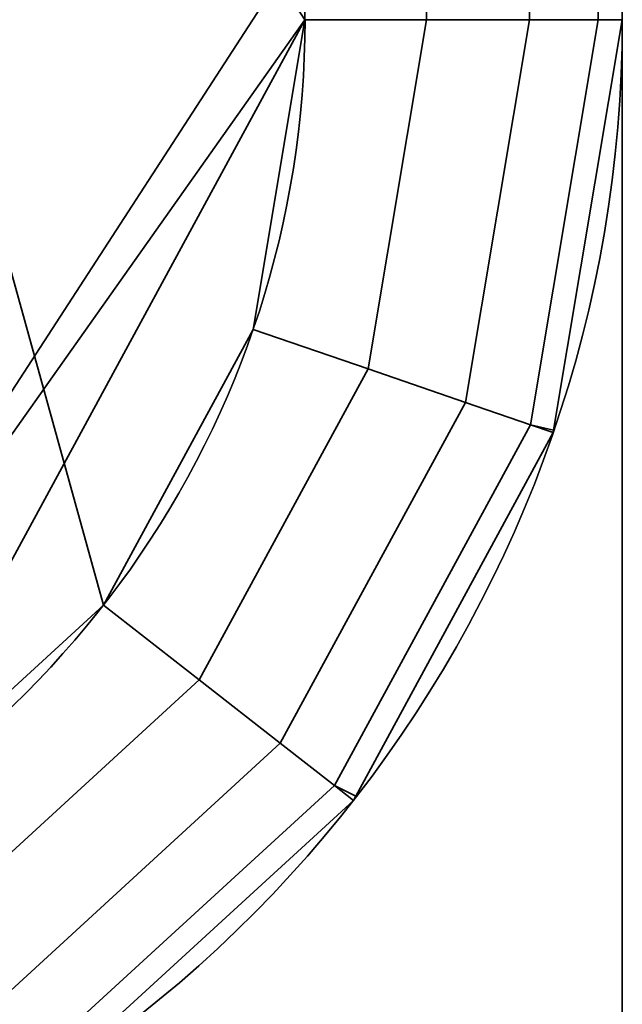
# Model space of a CAD drawing. Header units: millimetres. Extents: x -527 to 5177, y -116 to 161.
# Tile 936 of 1056: x 3447.6 to 3449.5, y -18.73 to -15.63. Entities that reach past the tile are written whole.
import ezdxf

# ---------------------------------------------------------------- set-up
doc = ezdxf.new("R2010")
doc.units = ezdxf.units.MM
doc.layers.add('151', color=7, linetype='Continuous', true_color=0xffffff)

# ---------------------------------------------------------------- blocks, each defined once
blk = doc.blocks.new('UG_SURFACE_214')
at = {"layer": '151', "color": 252, "linetype": 'Continuous', "lineweight": 35}
for points in [[(2520, -9.3, 2075.2499), (2520, -26.22, 2075.2499), (3480, -26.22, 2075.2499), (3480, -9.3, 2075.2499)], [(2521.5001, -9.3, 2073.75), (3478.4999, -9.3, 2073.75), (3478.4999, -26.22, 2073.75), (2521.5001, -26.22, 2073.75)]]:
    blk.add_3dface(points, dxfattribs=at)
blk = doc.blocks.new('UG_SURFACE_217')
at = {"layer": '151', "color": 252, "linetype": 'Continuous', "lineweight": 35}
for points in [[(3447.5, -22, 1766.25), (3449.5001, -22, 1766.25), (3449.5001, -9, 1766.25), (3447.5, -9, 1766.25)], [(3447.5, -9, 1757.25), (3449.5001, -9, 1757.25), (3449.5001, -22, 1757.25), (3447.5, -22, 1757.25)], [(3446.5001, -12.5446, 1748.75), (3448.4999, -15.627, 1748.75), (3448.3366, -16.6034, 1748.75), (3447.8645, -17.4735, 1748.75)], [(3447.8645, -17.4735, 1748.75), (3447.1347, -18.1425, 1748.75), (3446.5001, -12.5446, 1748.75)], [(3448.4999, -15.373, 1748.75), (3448.4999, -15.627, 1748.75), (3446.5001, -12.5446, 1748.75)], [(3447.8645, -13.5265, 1752.75), (3447.1347, -12.8575, 1752.75), (3446.5001, -18.4554, 1752.75)], [(3446.5001, -18.4554, 1770.75), (3447.1347, -12.8575, 1770.75), (3447.8645, -13.5265, 1770.75)], [(3447.8645, -13.5265, 1774.75), (3447.1347, -12.8575, 1774.75), (3446.5001, -18.4554, 1774.75)], [(3446.5001, -18.4554, 1752.75), (3448.4999, -15.373, 1752.75), (3448.3366, -14.3966, 1752.75), (3447.8645, -13.5265, 1752.75)], [(3447.8645, -13.5265, 1770.75), (3448.3366, -14.3966, 1770.75), (3448.4999, -15.373, 1770.75), (3446.5001, -18.4554, 1770.75)], [(3446.5001, -18.4554, 1774.75), (3448.4999, -15.373, 1774.75), (3448.3366, -14.3966, 1774.75), (3447.8645, -13.5265, 1774.75)], [(3448.4999, -15.627, 1752.75), (3448.4999, -15.373, 1752.75), (3446.5001, -18.4554, 1752.75)], [(3446.5001, -18.4554, 1770.75), (3448.4999, -15.373, 1770.75), (3448.4999, -15.627, 1770.75)], [(3448.4999, -15.627, 1774.75), (3448.4999, -15.373, 1774.75), (3446.5001, -18.4554, 1774.75)], [(3448.4999, -15.373, 1774.75), (3448.4999, -15.627, 1774.75), (3448.8826, -15.627, 1774.6739), (3448.8826, -15.373, 1774.6739)], [(3448.4999, -15.627, 1770.75), (3448.4999, -15.373, 1770.75), (3448.8826, -15.373, 1770.8261), (3448.8826, -15.627, 1770.8261)], [(3448.4999, -15.373, 1752.75), (3448.4999, -15.627, 1752.75), (3448.8826, -15.627, 1752.6739), (3448.8826, -15.373, 1752.6739)], [(3448.4999, -15.627, 1748.75), (3448.4999, -15.373, 1748.75), (3448.8826, -15.373, 1748.8261), (3448.8826, -15.627, 1748.8261)], [(3448.8826, -15.373, 1774.6739), (3448.8826, -15.627, 1774.6739), (3449.2071, -15.627, 1774.4571), (3449.2071, -15.373, 1774.4571)], [(3448.8826, -15.627, 1770.8261), (3448.8826, -15.373, 1770.8261), (3449.2071, -15.373, 1771.0429), (3449.2071, -15.627, 1771.0429)], [(3448.8826, -15.373, 1752.6739), (3448.8826, -15.627, 1752.6739), (3449.2071, -15.627, 1752.4571), (3449.2071, -15.373, 1752.4571)], [(3448.8826, -15.627, 1748.8261), (3448.8826, -15.373, 1748.8261), (3449.2071, -15.373, 1749.0429), (3449.2071, -15.627, 1749.0429)], [(3449.2071, -15.373, 1774.4571), (3449.2071, -15.627, 1774.4571), (3449.4238, -15.627, 1774.1327), (3449.4238, -15.373, 1774.1327)], [(3449.2071, -15.627, 1771.0429), (3449.2071, -15.373, 1771.0429), (3449.4238, -15.373, 1771.3673), (3449.4238, -15.627, 1771.3673)], [(3449.2071, -15.373, 1752.4571), (3449.2071, -15.627, 1752.4571), (3449.4238, -15.627, 1752.1327), (3449.4238, -15.373, 1752.1327)], [(3449.2071, -15.627, 1749.0429), (3449.2071, -15.373, 1749.0429), (3449.4238, -15.373, 1749.3674), (3449.4238, -15.627, 1749.3674)], [(3449.4238, -15.373, 1774.1327), (3449.4238, -15.627, 1774.1327), (3449.5001, -15.627, 1773.7499), (3449.5001, -15.373, 1773.7499)], [(3449.4238, -15.627, 1771.3673), (3449.4238, -15.373, 1771.3673), (3449.5001, -15.373, 1771.75), (3449.5001, -15.627, 1771.75)], [(3449.4238, -15.373, 1752.1327), (3449.4238, -15.627, 1752.1327), (3449.5001, -15.627, 1751.75), (3449.5001, -15.373, 1751.75)], [(3449.4238, -15.627, 1749.3674), (3449.4238, -15.373, 1749.3674), (3449.5001, -15.373, 1749.75), (3449.5001, -15.627, 1749.75)], [(3448.4999, -15.627, 1752.75), (3446.5001, -18.4554, 1752.75), (3447.1347, -18.1425, 1752.75)], [(3447.1347, -18.1425, 1770.75), (3446.5001, -18.4554, 1770.75), (3448.4999, -15.627, 1770.75)], [(3448.4999, -15.627, 1774.75), (3446.5001, -18.4554, 1774.75), (3447.1347, -18.1425, 1774.75)], [(3447.1347, -18.1425, 1752.75), (3447.8645, -17.4735, 1752.75), (3448.3366, -16.6034, 1752.75), (3448.4999, -15.627, 1752.75)], [(3448.4999, -15.627, 1770.75), (3448.3366, -16.6034, 1770.75), (3447.8645, -17.4735, 1770.75), (3447.1347, -18.1425, 1770.75)], [(3447.1347, -18.1425, 1774.75), (3447.8645, -17.4735, 1774.75), (3448.3366, -16.6034, 1774.75), (3448.4999, -15.627, 1774.75)], [(3448.6985, -16.728, 1752.6739), (3448.8826, -15.627, 1752.6739), (3448.4999, -15.627, 1752.75), (3448.3366, -16.6034, 1752.75)], [(3448.8826, -15.627, 1748.8261), (3448.6985, -16.728, 1748.8261), (3448.3366, -16.6034, 1748.75), (3448.4999, -15.627, 1748.75)], [(3448.8826, -15.627, 1770.8261), (3448.6985, -16.728, 1770.8261), (3448.3366, -16.6034, 1770.75), (3448.4999, -15.627, 1770.75)], [(3448.6985, -16.728, 1774.6739), (3448.8826, -15.627, 1774.6739), (3448.4999, -15.627, 1774.75), (3448.3366, -16.6034, 1774.75)], [(3449.0054, -16.8336, 1752.4571), (3449.2071, -15.627, 1752.4571), (3448.8826, -15.627, 1752.6739), (3448.6985, -16.728, 1752.6739)], [(3449.2071, -15.627, 1749.0429), (3449.0054, -16.8336, 1749.0429), (3448.6985, -16.728, 1748.8261), (3448.8826, -15.627, 1748.8261)], [(3449.2071, -15.627, 1771.0429), (3449.0054, -16.8336, 1771.0429), (3448.6985, -16.728, 1770.8261), (3448.8826, -15.627, 1770.8261)], [(3449.0054, -16.8336, 1774.4571), (3449.2071, -15.627, 1774.4571), (3448.8826, -15.627, 1774.6739), (3448.6985, -16.728, 1774.6739)], [(3449.2102, -16.9041, 1752.1327), (3449.4238, -15.627, 1752.1327), (3449.2071, -15.627, 1752.4571), (3449.0054, -16.8336, 1752.4571)], [(3449.4238, -15.627, 1749.3674), (3449.2102, -16.9041, 1749.3674), (3449.0054, -16.8336, 1749.0429), (3449.2071, -15.627, 1749.0429)], [(3449.4238, -15.627, 1771.3673), (3449.2102, -16.9041, 1771.3673), (3449.0054, -16.8336, 1771.0429), (3449.2071, -15.627, 1771.0429)], [(3449.2102, -16.9041, 1774.1327), (3449.4238, -15.627, 1774.1327), (3449.2071, -15.627, 1774.4571), (3449.0054, -16.8336, 1774.4571)], [(3449.2836, -16.9212, 1751.75), (3449.5001, -15.627, 1751.75), (3449.4238, -15.627, 1752.1327), (3449.2102, -16.9041, 1752.1327)], [(3449.2102, -16.9041, 1749.3674), (3449.4238, -15.627, 1749.3674), (3449.5001, -15.627, 1749.75), (3449.2836, -16.9212, 1749.75)], [(3449.2102, -16.9041, 1771.3673), (3449.4238, -15.627, 1771.3673), (3449.5001, -15.627, 1771.75), (3449.2836, -16.9212, 1771.75)], [(3449.2836, -16.9212, 1773.7499), (3449.5001, -15.627, 1773.7499), (3449.4238, -15.627, 1774.1327), (3449.2102, -16.9041, 1774.1327)], [(3449.5001, -15.627, 1771.75), (3449.5001, -15.627, 1773.7499), (3449.2836, -16.9212, 1773.7499), (3449.2836, -16.9212, 1771.75)], [(3449.5001, -15.627, 1749.75), (3449.5001, -15.627, 1751.75), (3449.2836, -16.9212, 1751.75), (3449.2836, -16.9212, 1749.75)], [(3448.1661, -17.709, 1752.6739), (3448.6985, -16.728, 1752.6739), (3448.3366, -16.6034, 1752.75), (3447.8645, -17.4735, 1752.75)], [(3448.6985, -16.728, 1748.8261), (3448.1661, -17.709, 1748.8261), (3447.8645, -17.4735, 1748.75), (3448.3366, -16.6034, 1748.75)], [(3448.6985, -16.728, 1770.8261), (3448.1661, -17.709, 1770.8261), (3447.8645, -17.4735, 1770.75), (3448.3366, -16.6034, 1770.75)], [(3448.1661, -17.709, 1774.6739), (3448.6985, -16.728, 1774.6739), (3448.3366, -16.6034, 1774.75), (3447.8645, -17.4735, 1774.75)], [(3448.4217, -17.9087, 1752.4571), (3449.0054, -16.8336, 1752.4571), (3448.6985, -16.728, 1752.6739), (3448.1661, -17.709, 1752.6739)], [(3449.0054, -16.8336, 1749.0429), (3448.4217, -17.9087, 1749.0429), (3448.1661, -17.709, 1748.8261), (3448.6985, -16.728, 1748.8261)], [(3449.0054, -16.8336, 1771.0429), (3448.4217, -17.9087, 1771.0429), (3448.1661, -17.709, 1770.8261), (3448.6985, -16.728, 1770.8261)], [(3448.4217, -17.9087, 1774.4571), (3449.0054, -16.8336, 1774.4571), (3448.6985, -16.728, 1774.6739), (3448.1661, -17.709, 1774.6739)], [(3448.5927, -18.0421, 1752.1327), (3449.2102, -16.9041, 1752.1327), (3449.0054, -16.8336, 1752.4571), (3448.4217, -17.9087, 1752.4571)], [(3449.2102, -16.9041, 1749.3674), (3448.5927, -18.0421, 1749.3674), (3448.4217, -17.9087, 1749.0429), (3449.0054, -16.8336, 1749.0429)], [(3449.2102, -16.9041, 1771.3673), (3448.5927, -18.0421, 1771.3673), (3448.4217, -17.9087, 1771.0429), (3449.0054, -16.8336, 1771.0429)], [(3448.5927, -18.0421, 1774.1327), (3449.2102, -16.9041, 1774.1327), (3449.0054, -16.8336, 1774.4571), (3448.4217, -17.9087, 1774.4571)], [(3448.6599, -18.0753, 1751.75), (3449.2822, -16.9289, 1751.75), (3449.2102, -16.9041, 1752.1327), (3448.5927, -18.0421, 1752.1327)], [(3448.5927, -18.0421, 1749.3674), (3449.2102, -16.9041, 1749.3674), (3449.2822, -16.9289, 1749.75), (3448.6599, -18.0753, 1749.75)], [(3448.5927, -18.0421, 1771.3673), (3449.2102, -16.9041, 1771.3673), (3449.2822, -16.9289, 1771.75), (3448.6599, -18.0753, 1771.75)], [(3448.6599, -18.0753, 1773.7499), (3449.2822, -16.9289, 1773.7499), (3449.2102, -16.9041, 1774.1327), (3448.5927, -18.0421, 1774.1327)], [(3449.2102, -16.9041, 1752.1327), (3449.2822, -16.9289, 1751.75), (3449.2836, -16.9212, 1751.75)], [(3449.2836, -16.9212, 1749.75), (3449.2822, -16.9289, 1749.75), (3449.2102, -16.9041, 1749.3674)], [(3449.2836, -16.9212, 1771.75), (3449.2822, -16.9289, 1771.75), (3449.2102, -16.9041, 1771.3673)], [(3449.2102, -16.9041, 1774.1327), (3449.2822, -16.9289, 1773.7499), (3449.2836, -16.9212, 1773.7499)], [(3449.2822, -16.9289, 1773.7499), (3448.6599, -18.0753, 1773.7499), (3448.6599, -18.0753, 1771.75), (3449.2822, -16.9289, 1771.75)], [(3449.2822, -16.9289, 1751.75), (3448.6599, -18.0753, 1751.75), (3448.6599, -18.0753, 1749.75), (3449.2822, -16.9289, 1749.75)], [(3449.2822, -16.9289, 1771.75), (3449.2836, -16.9212, 1771.75), (3449.2836, -16.9212, 1773.7499), (3449.2822, -16.9289, 1773.7499)], [(3449.2822, -16.9289, 1749.75), (3449.2836, -16.9212, 1749.75), (3449.2836, -16.9212, 1751.75), (3449.2822, -16.9289, 1751.75)], [(3447.3433, -18.4634, 1752.6739), (3448.1661, -17.709, 1752.6739), (3447.8645, -17.4735, 1752.75), (3447.1347, -18.1425, 1752.75)], [(3448.1661, -17.709, 1748.8261), (3447.3433, -18.4634, 1748.8261), (3447.1347, -18.1425, 1748.75), (3447.8645, -17.4735, 1748.75)], [(3448.1661, -17.709, 1770.8261), (3447.3433, -18.4634, 1770.8261), (3447.1347, -18.1425, 1770.75), (3447.8645, -17.4735, 1770.75)], [(3447.3433, -18.4634, 1774.6739), (3448.1661, -17.709, 1774.6739), (3447.8645, -17.4735, 1774.75), (3447.1347, -18.1425, 1774.75)], [(3447.52, -18.7354, 1752.4571), (3448.4217, -17.9087, 1752.4571), (3448.1661, -17.709, 1752.6739), (3447.3433, -18.4634, 1752.6739)], [(3448.4217, -17.9087, 1749.0429), (3447.52, -18.7354, 1749.0429), (3447.3433, -18.4634, 1748.8261), (3448.1661, -17.709, 1748.8261)], [(3448.4217, -17.9087, 1771.0429), (3447.52, -18.7354, 1771.0429), (3447.3433, -18.4634, 1770.8261), (3448.1661, -17.709, 1770.8261)], [(3447.52, -18.7354, 1774.4571), (3448.4217, -17.9087, 1774.4571), (3448.1661, -17.709, 1774.6739), (3447.3433, -18.4634, 1774.6739)], [(3447.638, -18.9172, 1752.1327), (3448.5927, -18.0421, 1752.1327), (3448.4217, -17.9087, 1752.4571), (3447.52, -18.7354, 1752.4571)], [(3448.5927, -18.0421, 1749.3674), (3447.638, -18.9172, 1749.3674), (3447.52, -18.7354, 1749.0429), (3448.4217, -17.9087, 1749.0429)], [(3448.5927, -18.0421, 1771.3673), (3447.638, -18.9172, 1771.3673), (3447.52, -18.7354, 1771.0429), (3448.4217, -17.9087, 1771.0429)], [(3447.638, -18.9172, 1774.1327), (3448.5927, -18.0421, 1774.1327), (3448.4217, -17.9087, 1774.4571), (3447.52, -18.7354, 1774.4571)], [(3447.6969, -18.9652, 1751.75), (3448.6525, -18.089, 1751.75), (3448.5927, -18.0421, 1752.1327), (3447.638, -18.9172, 1752.1327)], [(3447.638, -18.9172, 1749.3674), (3448.5927, -18.0421, 1749.3674), (3448.6525, -18.089, 1749.75), (3447.6969, -18.9652, 1749.75)], [(3447.638, -18.9172, 1771.3673), (3448.5927, -18.0421, 1771.3673), (3448.6525, -18.089, 1771.75), (3447.6969, -18.9652, 1771.75)], [(3447.6969, -18.9652, 1773.7499), (3448.6525, -18.089, 1773.7499), (3448.5927, -18.0421, 1774.1327), (3447.638, -18.9172, 1774.1327)], [(3448.5927, -18.0421, 1752.1327), (3448.6525, -18.089, 1751.75), (3448.6599, -18.0753, 1751.75)], [(3448.6599, -18.0753, 1749.75), (3448.6525, -18.089, 1749.75), (3448.5927, -18.0421, 1749.3674)], [(3448.6599, -18.0753, 1771.75), (3448.6525, -18.089, 1771.75), (3448.5927, -18.0421, 1771.3673)], [(3448.5927, -18.0421, 1774.1327), (3448.6525, -18.089, 1773.7499), (3448.6599, -18.0753, 1773.7499)], [(3448.6525, -18.089, 1773.7499), (3447.6969, -18.9652, 1773.7499), (3447.6969, -18.9652, 1771.75), (3448.6525, -18.089, 1771.75)], [(3448.6525, -18.089, 1751.75), (3447.6969, -18.9652, 1751.75), (3447.6969, -18.9652, 1749.75), (3448.6525, -18.089, 1749.75)], [(3448.6525, -18.089, 1771.75), (3448.6599, -18.0753, 1771.75), (3448.6599, -18.0753, 1773.7499), (3448.6525, -18.089, 1773.7499)], [(3448.6525, -18.089, 1749.75), (3448.6599, -18.0753, 1749.75), (3448.6599, -18.0753, 1751.75), (3448.6525, -18.089, 1751.75)]]:
    blk.add_3dface(points, dxfattribs=at)
blk = doc.blocks.new('UG_SURFACE_242')
at = {"layer": '151', "color": 252, "linetype": 'Continuous', "lineweight": 35}
for points in [[(3447.5, -22, 331.25), (3449.5001, -22, 331.25), (3449.5001, -9, 331.25), (3447.5, -9, 331.25)], [(3447.5, -9, 322.25), (3449.5001, -9, 322.25), (3449.5001, -22, 322.25), (3447.5, -22, 322.25)], [(3446.5001, -12.5446, 313.75), (3448.4999, -15.627, 313.75), (3448.3366, -16.6034, 313.75), (3447.8645, -17.4735, 313.75)], [(3447.8645, -17.4735, 313.75), (3447.1347, -18.1425, 313.75), (3446.5001, -12.5446, 313.75)], [(3448.4999, -15.373, 313.75), (3448.4999, -15.627, 313.75), (3446.5001, -12.5446, 313.75)], [(3447.8645, -13.5265, 317.75), (3447.1347, -12.8575, 317.75), (3446.5001, -18.4554, 317.75)], [(3446.5001, -18.4554, 335.75), (3447.1347, -12.8575, 335.75), (3447.8645, -13.5265, 335.75)], [(3447.8645, -13.5265, 339.75), (3447.1347, -12.8575, 339.75), (3446.5001, -18.4554, 339.75)], [(3446.5001, -18.4554, 317.75), (3448.4999, -15.373, 317.75), (3448.3366, -14.3966, 317.75), (3447.8645, -13.5265, 317.75)], [(3447.8645, -13.5265, 335.75), (3448.3366, -14.3966, 335.75), (3448.4999, -15.373, 335.75), (3446.5001, -18.4554, 335.75)], [(3446.5001, -18.4554, 339.75), (3448.4999, -15.373, 339.75), (3448.3366, -14.3966, 339.75), (3447.8645, -13.5265, 339.75)], [(3448.4999, -15.627, 317.75), (3448.4999, -15.373, 317.75), (3446.5001, -18.4554, 317.75)], [(3446.5001, -18.4554, 335.75), (3448.4999, -15.373, 335.75), (3448.4999, -15.627, 335.75)], [(3448.4999, -15.627, 339.75), (3448.4999, -15.373, 339.75), (3446.5001, -18.4554, 339.75)], [(3448.4999, -15.373, 339.75), (3448.4999, -15.627, 339.75), (3448.8826, -15.627, 339.6739), (3448.8826, -15.373, 339.6739)], [(3448.4999, -15.627, 335.75), (3448.4999, -15.373, 335.75), (3448.8826, -15.373, 335.8261), (3448.8826, -15.627, 335.8261)], [(3448.4999, -15.373, 317.75), (3448.4999, -15.627, 317.75), (3448.8826, -15.627, 317.6739), (3448.8826, -15.373, 317.6739)], [(3448.4999, -15.627, 313.75), (3448.4999, -15.373, 313.75), (3448.8826, -15.373, 313.8261), (3448.8826, -15.627, 313.8261)], [(3448.8826, -15.373, 339.6739), (3448.8826, -15.627, 339.6739), (3449.2071, -15.627, 339.4571), (3449.2071, -15.373, 339.4571)], [(3448.8826, -15.627, 335.8261), (3448.8826, -15.373, 335.8261), (3449.2071, -15.373, 336.0429), (3449.2071, -15.627, 336.0429)], [(3448.8826, -15.373, 317.6739), (3448.8826, -15.627, 317.6739), (3449.2071, -15.627, 317.4571), (3449.2071, -15.373, 317.4571)], [(3448.8826, -15.627, 313.8261), (3448.8826, -15.373, 313.8261), (3449.2071, -15.373, 314.0429), (3449.2071, -15.627, 314.0429)], [(3449.2071, -15.373, 339.4571), (3449.2071, -15.627, 339.4571), (3449.4238, -15.627, 339.1327), (3449.4238, -15.373, 339.1327)], [(3449.2071, -15.627, 336.0429), (3449.2071, -15.373, 336.0429), (3449.4238, -15.373, 336.3673), (3449.4238, -15.627, 336.3673)], [(3449.2071, -15.373, 317.4571), (3449.2071, -15.627, 317.4571), (3449.4238, -15.627, 317.1327), (3449.4238, -15.373, 317.1327)], [(3449.2071, -15.627, 314.0429), (3449.2071, -15.373, 314.0429), (3449.4238, -15.373, 314.3673), (3449.4238, -15.627, 314.3673)], [(3449.4238, -15.373, 339.1327), (3449.4238, -15.627, 339.1327), (3449.5001, -15.627, 338.75), (3449.5001, -15.373, 338.75)], [(3449.4238, -15.627, 336.3673), (3449.4238, -15.373, 336.3673), (3449.5001, -15.373, 336.75), (3449.5001, -15.627, 336.75)], [(3449.4238, -15.373, 317.1327), (3449.4238, -15.627, 317.1327), (3449.5001, -15.627, 316.75), (3449.5001, -15.373, 316.75)], [(3449.4238, -15.627, 314.3673), (3449.4238, -15.373, 314.3673), (3449.5001, -15.373, 314.75), (3449.5001, -15.627, 314.75)], [(3448.4999, -15.627, 317.75), (3446.5001, -18.4554, 317.75), (3447.1347, -18.1425, 317.75)], [(3447.1347, -18.1425, 335.75), (3446.5001, -18.4554, 335.75), (3448.4999, -15.627, 335.75)], [(3448.4999, -15.627, 339.75), (3446.5001, -18.4554, 339.75), (3447.1347, -18.1425, 339.75)], [(3447.1347, -18.1425, 317.75), (3447.8645, -17.4735, 317.75), (3448.3366, -16.6034, 317.75), (3448.4999, -15.627, 317.75)], [(3448.4999, -15.627, 335.75), (3448.3366, -16.6034, 335.75), (3447.8645, -17.4735, 335.75), (3447.1347, -18.1425, 335.75)], [(3447.1347, -18.1425, 339.75), (3447.8645, -17.4735, 339.75), (3448.3366, -16.6034, 339.75), (3448.4999, -15.627, 339.75)], [(3448.6985, -16.728, 317.6739), (3448.8826, -15.627, 317.6739), (3448.4999, -15.627, 317.75), (3448.3366, -16.6034, 317.75)], [(3448.8826, -15.627, 313.8261), (3448.6985, -16.728, 313.8261), (3448.3366, -16.6034, 313.75), (3448.4999, -15.627, 313.75)], [(3448.8826, -15.627, 335.8261), (3448.6985, -16.728, 335.8261), (3448.3366, -16.6034, 335.75), (3448.4999, -15.627, 335.75)], [(3448.6985, -16.728, 339.6739), (3448.8826, -15.627, 339.6739), (3448.4999, -15.627, 339.75), (3448.3366, -16.6034, 339.75)], [(3449.0054, -16.8336, 317.4571), (3449.2071, -15.627, 317.4571), (3448.8826, -15.627, 317.6739), (3448.6985, -16.728, 317.6739)], [(3449.2071, -15.627, 314.0429), (3449.0054, -16.8336, 314.0429), (3448.6985, -16.728, 313.8261), (3448.8826, -15.627, 313.8261)], [(3449.2071, -15.627, 336.0429), (3449.0054, -16.8336, 336.0429), (3448.6985, -16.728, 335.8261), (3448.8826, -15.627, 335.8261)], [(3449.0054, -16.8336, 339.4571), (3449.2071, -15.627, 339.4571), (3448.8826, -15.627, 339.6739), (3448.6985, -16.728, 339.6739)], [(3449.2102, -16.9041, 317.1327), (3449.4238, -15.627, 317.1327), (3449.2071, -15.627, 317.4571), (3449.0054, -16.8336, 317.4571)], [(3449.4238, -15.627, 314.3673), (3449.2102, -16.9041, 314.3673), (3449.0054, -16.8336, 314.0429), (3449.2071, -15.627, 314.0429)], [(3449.4238, -15.627, 336.3673), (3449.2102, -16.9041, 336.3673), (3449.0054, -16.8336, 336.0429), (3449.2071, -15.627, 336.0429)], [(3449.2102, -16.9041, 339.1327), (3449.4238, -15.627, 339.1327), (3449.2071, -15.627, 339.4571), (3449.0054, -16.8336, 339.4571)], [(3449.2836, -16.9212, 316.75), (3449.5001, -15.627, 316.75), (3449.4238, -15.627, 317.1327), (3449.2102, -16.9041, 317.1327)], [(3449.2102, -16.9041, 314.3673), (3449.4238, -15.627, 314.3673), (3449.5001, -15.627, 314.75), (3449.2836, -16.9212, 314.75)], [(3449.2102, -16.9041, 336.3673), (3449.4238, -15.627, 336.3673), (3449.5001, -15.627, 336.75), (3449.2836, -16.9212, 336.75)], [(3449.2836, -16.9212, 338.75), (3449.5001, -15.627, 338.75), (3449.4238, -15.627, 339.1327), (3449.2102, -16.9041, 339.1327)], [(3449.5001, -15.627, 336.75), (3449.5001, -15.627, 338.75), (3449.2836, -16.9212, 338.75), (3449.2836, -16.9212, 336.75)], [(3449.5001, -15.627, 314.75), (3449.5001, -15.627, 316.75), (3449.2836, -16.9212, 316.75), (3449.2836, -16.9212, 314.75)], [(3448.1661, -17.709, 317.6739), (3448.6985, -16.728, 317.6739), (3448.3366, -16.6034, 317.75), (3447.8645, -17.4735, 317.75)], [(3448.6985, -16.728, 313.8261), (3448.1661, -17.709, 313.8261), (3447.8645, -17.4735, 313.75), (3448.3366, -16.6034, 313.75)], [(3448.6985, -16.728, 335.8261), (3448.1661, -17.709, 335.8261), (3447.8645, -17.4735, 335.75), (3448.3366, -16.6034, 335.75)], [(3448.1661, -17.709, 339.6739), (3448.6985, -16.728, 339.6739), (3448.3366, -16.6034, 339.75), (3447.8645, -17.4735, 339.75)], [(3448.4217, -17.9087, 317.4571), (3449.0054, -16.8336, 317.4571), (3448.6985, -16.728, 317.6739), (3448.1661, -17.709, 317.6739)], [(3449.0054, -16.8336, 314.0429), (3448.4217, -17.9087, 314.0429), (3448.1661, -17.709, 313.8261), (3448.6985, -16.728, 313.8261)], [(3449.0054, -16.8336, 336.0429), (3448.4217, -17.9087, 336.0429), (3448.1661, -17.709, 335.8261), (3448.6985, -16.728, 335.8261)], [(3448.4217, -17.9087, 339.4571), (3449.0054, -16.8336, 339.4571), (3448.6985, -16.728, 339.6739), (3448.1661, -17.709, 339.6739)], [(3448.5927, -18.0421, 317.1327), (3449.2102, -16.9041, 317.1327), (3449.0054, -16.8336, 317.4571), (3448.4217, -17.9087, 317.4571)], [(3449.2102, -16.9041, 314.3673), (3448.5927, -18.0421, 314.3673), (3448.4217, -17.9087, 314.0429), (3449.0054, -16.8336, 314.0429)], [(3449.2102, -16.9041, 336.3673), (3448.5927, -18.0421, 336.3673), (3448.4217, -17.9087, 336.0429), (3449.0054, -16.8336, 336.0429)], [(3448.5927, -18.0421, 339.1327), (3449.2102, -16.9041, 339.1327), (3449.0054, -16.8336, 339.4571), (3448.4217, -17.9087, 339.4571)], [(3448.6599, -18.0753, 316.75), (3449.2822, -16.9289, 316.75), (3449.2102, -16.9041, 317.1327), (3448.5927, -18.0421, 317.1327)], [(3448.5927, -18.0421, 314.3673), (3449.2102, -16.9041, 314.3673), (3449.2822, -16.9289, 314.75), (3448.6599, -18.0753, 314.75)], [(3448.5927, -18.0421, 336.3673), (3449.2102, -16.9041, 336.3673), (3449.2822, -16.9289, 336.75), (3448.6599, -18.0753, 336.75)], [(3448.6599, -18.0753, 338.75), (3449.2822, -16.9289, 338.75), (3449.2102, -16.9041, 339.1327), (3448.5927, -18.0421, 339.1327)], [(3449.2102, -16.9041, 317.1327), (3449.2822, -16.9289, 316.75), (3449.2836, -16.9212, 316.75)], [(3449.2836, -16.9212, 314.75), (3449.2822, -16.9289, 314.75), (3449.2102, -16.9041, 314.3673)], [(3449.2836, -16.9212, 336.75), (3449.2822, -16.9289, 336.75), (3449.2102, -16.9041, 336.3673)], [(3449.2102, -16.9041, 339.1327), (3449.2822, -16.9289, 338.75), (3449.2836, -16.9212, 338.75)], [(3449.2822, -16.9289, 338.75), (3448.6599, -18.0753, 338.75), (3448.6599, -18.0753, 336.75), (3449.2822, -16.9289, 336.75)], [(3449.2822, -16.9289, 316.75), (3448.6599, -18.0753, 316.75), (3448.6599, -18.0753, 314.75), (3449.2822, -16.9289, 314.75)], [(3449.2822, -16.9289, 336.75), (3449.2836, -16.9212, 336.75), (3449.2836, -16.9212, 338.75), (3449.2822, -16.9289, 338.75)], [(3449.2822, -16.9289, 314.75), (3449.2836, -16.9212, 314.75), (3449.2836, -16.9212, 316.75), (3449.2822, -16.9289, 316.75)], [(3447.3433, -18.4634, 317.6739), (3448.1661, -17.709, 317.6739), (3447.8645, -17.4735, 317.75), (3447.1347, -18.1425, 317.75)], [(3448.1661, -17.709, 313.8261), (3447.3433, -18.4634, 313.8261), (3447.1347, -18.1425, 313.75), (3447.8645, -17.4735, 313.75)], [(3448.1661, -17.709, 335.8261), (3447.3433, -18.4634, 335.8261), (3447.1347, -18.1425, 335.75), (3447.8645, -17.4735, 335.75)], [(3447.3433, -18.4634, 339.6739), (3448.1661, -17.709, 339.6739), (3447.8645, -17.4735, 339.75), (3447.1347, -18.1425, 339.75)], [(3447.52, -18.7354, 317.4571), (3448.4217, -17.9087, 317.4571), (3448.1661, -17.709, 317.6739), (3447.3433, -18.4634, 317.6739)], [(3448.4217, -17.9087, 314.0429), (3447.52, -18.7354, 314.0429), (3447.3433, -18.4634, 313.8261), (3448.1661, -17.709, 313.8261)], [(3448.4217, -17.9087, 336.0429), (3447.52, -18.7354, 336.0429), (3447.3433, -18.4634, 335.8261), (3448.1661, -17.709, 335.8261)], [(3447.52, -18.7354, 339.4571), (3448.4217, -17.9087, 339.4571), (3448.1661, -17.709, 339.6739), (3447.3433, -18.4634, 339.6739)], [(3447.638, -18.9172, 317.1327), (3448.5927, -18.0421, 317.1327), (3448.4217, -17.9087, 317.4571), (3447.52, -18.7354, 317.4571)], [(3448.5927, -18.0421, 314.3673), (3447.638, -18.9172, 314.3673), (3447.52, -18.7354, 314.0429), (3448.4217, -17.9087, 314.0429)], [(3448.5927, -18.0421, 336.3673), (3447.638, -18.9172, 336.3673), (3447.52, -18.7354, 336.0429), (3448.4217, -17.9087, 336.0429)], [(3447.638, -18.9172, 339.1327), (3448.5927, -18.0421, 339.1327), (3448.4217, -17.9087, 339.4571), (3447.52, -18.7354, 339.4571)], [(3447.6969, -18.9652, 316.75), (3448.6525, -18.089, 316.75), (3448.5927, -18.0421, 317.1327), (3447.638, -18.9172, 317.1327)], [(3447.638, -18.9172, 314.3673), (3448.5927, -18.0421, 314.3673), (3448.6525, -18.089, 314.75), (3447.6969, -18.9652, 314.75)], [(3447.638, -18.9172, 336.3673), (3448.5927, -18.0421, 336.3673), (3448.6525, -18.089, 336.75), (3447.6969, -18.9652, 336.75)], [(3447.6969, -18.9652, 338.75), (3448.6525, -18.089, 338.75), (3448.5927, -18.0421, 339.1327), (3447.638, -18.9172, 339.1327)], [(3448.5927, -18.0421, 317.1327), (3448.6525, -18.089, 316.75), (3448.6599, -18.0753, 316.75)], [(3448.6599, -18.0753, 314.75), (3448.6525, -18.089, 314.75), (3448.5927, -18.0421, 314.3673)], [(3448.6599, -18.0753, 336.75), (3448.6525, -18.089, 336.75), (3448.5927, -18.0421, 336.3673)], [(3448.5927, -18.0421, 339.1327), (3448.6525, -18.089, 338.75), (3448.6599, -18.0753, 338.75)], [(3448.6525, -18.089, 338.75), (3447.6969, -18.9652, 338.75), (3447.6969, -18.9652, 336.75), (3448.6525, -18.089, 336.75)], [(3448.6525, -18.089, 316.75), (3447.6969, -18.9652, 316.75), (3447.6969, -18.9652, 314.75), (3448.6525, -18.089, 314.75)], [(3448.6525, -18.089, 336.75), (3448.6599, -18.0753, 336.75), (3448.6599, -18.0753, 338.75), (3448.6525, -18.089, 338.75)], [(3448.6525, -18.089, 314.75), (3448.6599, -18.0753, 314.75), (3448.6599, -18.0753, 316.75), (3448.6525, -18.089, 316.75)]]:
    blk.add_3dface(points, dxfattribs=at)
blk = doc.blocks.new('UG_SURFACE_262')
at = {"layer": '151', "color": 252, "linetype": 'Continuous', "lineweight": 35}
for points in [[(3447.5, -22, 1516.25), (3449.5001, -22, 1516.25), (3449.5001, -9, 1516.25), (3447.5, -9, 1516.25)], [(3447.5, -9, 1507.25), (3449.5001, -9, 1507.25), (3449.5001, -22, 1507.25), (3447.5, -22, 1507.25)], [(3446.5001, -12.5446, 1498.75), (3448.4999, -15.627, 1498.75), (3448.3366, -16.6034, 1498.75), (3447.8645, -17.4735, 1498.75)], [(3447.8645, -17.4735, 1498.75), (3447.1347, -18.1425, 1498.75), (3446.5001, -12.5446, 1498.75)], [(3448.4999, -15.373, 1498.75), (3448.4999, -15.627, 1498.75), (3446.5001, -12.5446, 1498.75)], [(3447.8645, -13.5265, 1502.75), (3447.1347, -12.8575, 1502.75), (3446.5001, -18.4554, 1502.75)], [(3446.5001, -18.4554, 1520.75), (3447.1347, -12.8575, 1520.75), (3447.8645, -13.5265, 1520.75)], [(3447.8645, -13.5265, 1524.75), (3447.1347, -12.8575, 1524.75), (3446.5001, -18.4554, 1524.75)], [(3446.5001, -18.4554, 1502.75), (3448.4999, -15.373, 1502.75), (3448.3366, -14.3966, 1502.75), (3447.8645, -13.5265, 1502.75)], [(3447.8645, -13.5265, 1520.75), (3448.3366, -14.3966, 1520.75), (3448.4999, -15.373, 1520.75), (3446.5001, -18.4554, 1520.75)], [(3446.5001, -18.4554, 1524.75), (3448.4999, -15.373, 1524.75), (3448.3366, -14.3966, 1524.75), (3447.8645, -13.5265, 1524.75)], [(3448.4999, -15.627, 1502.75), (3448.4999, -15.373, 1502.75), (3446.5001, -18.4554, 1502.75)], [(3446.5001, -18.4554, 1520.75), (3448.4999, -15.373, 1520.75), (3448.4999, -15.627, 1520.75)], [(3448.4999, -15.627, 1524.75), (3448.4999, -15.373, 1524.75), (3446.5001, -18.4554, 1524.75)], [(3448.4999, -15.373, 1524.75), (3448.4999, -15.627, 1524.75), (3448.8826, -15.627, 1524.6739), (3448.8826, -15.373, 1524.6739)], [(3448.4999, -15.627, 1520.75), (3448.4999, -15.373, 1520.75), (3448.8826, -15.373, 1520.8261), (3448.8826, -15.627, 1520.8261)], [(3448.4999, -15.373, 1502.75), (3448.4999, -15.627, 1502.75), (3448.8826, -15.627, 1502.6739), (3448.8826, -15.373, 1502.6739)], [(3448.4999, -15.627, 1498.75), (3448.4999, -15.373, 1498.75), (3448.8826, -15.373, 1498.8261), (3448.8826, -15.627, 1498.8261)], [(3448.8826, -15.373, 1524.6739), (3448.8826, -15.627, 1524.6739), (3449.2071, -15.627, 1524.4571), (3449.2071, -15.373, 1524.4571)], [(3448.8826, -15.627, 1520.8261), (3448.8826, -15.373, 1520.8261), (3449.2071, -15.373, 1521.0429), (3449.2071, -15.627, 1521.0429)], [(3448.8826, -15.373, 1502.6739), (3448.8826, -15.627, 1502.6739), (3449.2071, -15.627, 1502.4571), (3449.2071, -15.373, 1502.4571)], [(3448.8826, -15.627, 1498.8261), (3448.8826, -15.373, 1498.8261), (3449.2071, -15.373, 1499.0429), (3449.2071, -15.627, 1499.0429)], [(3449.2071, -15.373, 1524.4571), (3449.2071, -15.627, 1524.4571), (3449.4238, -15.627, 1524.1327), (3449.4238, -15.373, 1524.1327)], [(3449.2071, -15.627, 1521.0429), (3449.2071, -15.373, 1521.0429), (3449.4238, -15.373, 1521.3673), (3449.4238, -15.627, 1521.3673)], [(3449.2071, -15.373, 1502.4571), (3449.2071, -15.627, 1502.4571), (3449.4238, -15.627, 1502.1327), (3449.4238, -15.373, 1502.1327)], [(3449.2071, -15.627, 1499.0429), (3449.2071, -15.373, 1499.0429), (3449.4238, -15.373, 1499.3674), (3449.4238, -15.627, 1499.3674)], [(3449.4238, -15.373, 1524.1327), (3449.4238, -15.627, 1524.1327), (3449.5001, -15.627, 1523.7499), (3449.5001, -15.373, 1523.7499)], [(3449.4238, -15.627, 1521.3673), (3449.4238, -15.373, 1521.3673), (3449.5001, -15.373, 1521.75), (3449.5001, -15.627, 1521.75)], [(3449.4238, -15.373, 1502.1327), (3449.4238, -15.627, 1502.1327), (3449.5001, -15.627, 1501.75), (3449.5001, -15.373, 1501.75)], [(3449.4238, -15.627, 1499.3674), (3449.4238, -15.373, 1499.3674), (3449.5001, -15.373, 1499.75), (3449.5001, -15.627, 1499.75)], [(3448.4999, -15.627, 1502.75), (3446.5001, -18.4554, 1502.75), (3447.1347, -18.1425, 1502.75)], [(3447.1347, -18.1425, 1520.75), (3446.5001, -18.4554, 1520.75), (3448.4999, -15.627, 1520.75)], [(3448.4999, -15.627, 1524.75), (3446.5001, -18.4554, 1524.75), (3447.1347, -18.1425, 1524.75)], [(3447.1347, -18.1425, 1502.75), (3447.8645, -17.4735, 1502.75), (3448.3366, -16.6034, 1502.75), (3448.4999, -15.627, 1502.75)], [(3448.4999, -15.627, 1520.75), (3448.3366, -16.6034, 1520.75), (3447.8645, -17.4735, 1520.75), (3447.1347, -18.1425, 1520.75)], [(3447.1347, -18.1425, 1524.75), (3447.8645, -17.4735, 1524.75), (3448.3366, -16.6034, 1524.75), (3448.4999, -15.627, 1524.75)], [(3448.6985, -16.728, 1502.6739), (3448.8826, -15.627, 1502.6739), (3448.4999, -15.627, 1502.75), (3448.3366, -16.6034, 1502.75)], [(3448.8826, -15.627, 1498.8261), (3448.6985, -16.728, 1498.8261), (3448.3366, -16.6034, 1498.75), (3448.4999, -15.627, 1498.75)], [(3448.8826, -15.627, 1520.8261), (3448.6985, -16.728, 1520.8261), (3448.3366, -16.6034, 1520.75), (3448.4999, -15.627, 1520.75)], [(3448.6985, -16.728, 1524.6739), (3448.8826, -15.627, 1524.6739), (3448.4999, -15.627, 1524.75), (3448.3366, -16.6034, 1524.75)], [(3449.0054, -16.8336, 1502.4571), (3449.2071, -15.627, 1502.4571), (3448.8826, -15.627, 1502.6739), (3448.6985, -16.728, 1502.6739)], [(3449.2071, -15.627, 1499.0429), (3449.0054, -16.8336, 1499.0429), (3448.6985, -16.728, 1498.8261), (3448.8826, -15.627, 1498.8261)], [(3449.2071, -15.627, 1521.0429), (3449.0054, -16.8336, 1521.0429), (3448.6985, -16.728, 1520.8261), (3448.8826, -15.627, 1520.8261)], [(3449.0054, -16.8336, 1524.4571), (3449.2071, -15.627, 1524.4571), (3448.8826, -15.627, 1524.6739), (3448.6985, -16.728, 1524.6739)], [(3449.2102, -16.9041, 1502.1327), (3449.4238, -15.627, 1502.1327), (3449.2071, -15.627, 1502.4571), (3449.0054, -16.8336, 1502.4571)], [(3449.4238, -15.627, 1499.3674), (3449.2102, -16.9041, 1499.3674), (3449.0054, -16.8336, 1499.0429), (3449.2071, -15.627, 1499.0429)], [(3449.4238, -15.627, 1521.3673), (3449.2102, -16.9041, 1521.3673), (3449.0054, -16.8336, 1521.0429), (3449.2071, -15.627, 1521.0429)], [(3449.2102, -16.9041, 1524.1327), (3449.4238, -15.627, 1524.1327), (3449.2071, -15.627, 1524.4571), (3449.0054, -16.8336, 1524.4571)], [(3449.2836, -16.9212, 1501.75), (3449.5001, -15.627, 1501.75), (3449.4238, -15.627, 1502.1327), (3449.2102, -16.9041, 1502.1327)], [(3449.2102, -16.9041, 1499.3674), (3449.4238, -15.627, 1499.3674), (3449.5001, -15.627, 1499.75), (3449.2836, -16.9212, 1499.75)], [(3449.2102, -16.9041, 1521.3673), (3449.4238, -15.627, 1521.3673), (3449.5001, -15.627, 1521.75), (3449.2836, -16.9212, 1521.75)], [(3449.2836, -16.9212, 1523.7499), (3449.5001, -15.627, 1523.7499), (3449.4238, -15.627, 1524.1327), (3449.2102, -16.9041, 1524.1327)], [(3449.5001, -15.627, 1521.75), (3449.5001, -15.627, 1523.7499), (3449.2836, -16.9212, 1523.7499), (3449.2836, -16.9212, 1521.75)], [(3449.5001, -15.627, 1499.75), (3449.5001, -15.627, 1501.75), (3449.2836, -16.9212, 1501.75), (3449.2836, -16.9212, 1499.75)], [(3448.1661, -17.709, 1502.6739), (3448.6985, -16.728, 1502.6739), (3448.3366, -16.6034, 1502.75), (3447.8645, -17.4735, 1502.75)], [(3448.6985, -16.728, 1498.8261), (3448.1661, -17.709, 1498.8261), (3447.8645, -17.4735, 1498.75), (3448.3366, -16.6034, 1498.75)], [(3448.6985, -16.728, 1520.8261), (3448.1661, -17.709, 1520.8261), (3447.8645, -17.4735, 1520.75), (3448.3366, -16.6034, 1520.75)], [(3448.1661, -17.709, 1524.6739), (3448.6985, -16.728, 1524.6739), (3448.3366, -16.6034, 1524.75), (3447.8645, -17.4735, 1524.75)], [(3448.4217, -17.9087, 1502.4571), (3449.0054, -16.8336, 1502.4571), (3448.6985, -16.728, 1502.6739), (3448.1661, -17.709, 1502.6739)], [(3449.0054, -16.8336, 1499.0429), (3448.4217, -17.9087, 1499.0429), (3448.1661, -17.709, 1498.8261), (3448.6985, -16.728, 1498.8261)], [(3449.0054, -16.8336, 1521.0429), (3448.4217, -17.9087, 1521.0429), (3448.1661, -17.709, 1520.8261), (3448.6985, -16.728, 1520.8261)], [(3448.4217, -17.9087, 1524.4571), (3449.0054, -16.8336, 1524.4571), (3448.6985, -16.728, 1524.6739), (3448.1661, -17.709, 1524.6739)], [(3448.5927, -18.0421, 1502.1327), (3449.2102, -16.9041, 1502.1327), (3449.0054, -16.8336, 1502.4571), (3448.4217, -17.9087, 1502.4571)], [(3449.2102, -16.9041, 1499.3674), (3448.5927, -18.0421, 1499.3674), (3448.4217, -17.9087, 1499.0429), (3449.0054, -16.8336, 1499.0429)], [(3449.2102, -16.9041, 1521.3673), (3448.5927, -18.0421, 1521.3673), (3448.4217, -17.9087, 1521.0429), (3449.0054, -16.8336, 1521.0429)], [(3448.5927, -18.0421, 1524.1327), (3449.2102, -16.9041, 1524.1327), (3449.0054, -16.8336, 1524.4571), (3448.4217, -17.9087, 1524.4571)], [(3448.6599, -18.0753, 1501.75), (3449.2822, -16.9289, 1501.75), (3449.2102, -16.9041, 1502.1327), (3448.5927, -18.0421, 1502.1327)], [(3448.5927, -18.0421, 1499.3674), (3449.2102, -16.9041, 1499.3674), (3449.2822, -16.9289, 1499.75), (3448.6599, -18.0753, 1499.75)], [(3448.5927, -18.0421, 1521.3673), (3449.2102, -16.9041, 1521.3673), (3449.2822, -16.9289, 1521.75), (3448.6599, -18.0753, 1521.75)], [(3448.6599, -18.0753, 1523.7499), (3449.2822, -16.9289, 1523.7499), (3449.2102, -16.9041, 1524.1327), (3448.5927, -18.0421, 1524.1327)], [(3449.2102, -16.9041, 1502.1327), (3449.2822, -16.9289, 1501.75), (3449.2836, -16.9212, 1501.75)], [(3449.2836, -16.9212, 1499.75), (3449.2822, -16.9289, 1499.75), (3449.2102, -16.9041, 1499.3674)], [(3449.2836, -16.9212, 1521.75), (3449.2822, -16.9289, 1521.75), (3449.2102, -16.9041, 1521.3673)], [(3449.2102, -16.9041, 1524.1327), (3449.2822, -16.9289, 1523.7499), (3449.2836, -16.9212, 1523.7499)], [(3449.2822, -16.9289, 1523.7499), (3448.6599, -18.0753, 1523.7499), (3448.6599, -18.0753, 1521.75), (3449.2822, -16.9289, 1521.75)], [(3449.2822, -16.9289, 1501.75), (3448.6599, -18.0753, 1501.75), (3448.6599, -18.0753, 1499.75), (3449.2822, -16.9289, 1499.75)], [(3449.2822, -16.9289, 1521.75), (3449.2836, -16.9212, 1521.75), (3449.2836, -16.9212, 1523.7499), (3449.2822, -16.9289, 1523.7499)], [(3449.2822, -16.9289, 1499.75), (3449.2836, -16.9212, 1499.75), (3449.2836, -16.9212, 1501.75), (3449.2822, -16.9289, 1501.75)], [(3447.3433, -18.4634, 1502.6739), (3448.1661, -17.709, 1502.6739), (3447.8645, -17.4735, 1502.75), (3447.1347, -18.1425, 1502.75)], [(3448.1661, -17.709, 1498.8261), (3447.3433, -18.4634, 1498.8261), (3447.1347, -18.1425, 1498.75), (3447.8645, -17.4735, 1498.75)], [(3448.1661, -17.709, 1520.8261), (3447.3433, -18.4634, 1520.8261), (3447.1347, -18.1425, 1520.75), (3447.8645, -17.4735, 1520.75)], [(3447.3433, -18.4634, 1524.6739), (3448.1661, -17.709, 1524.6739), (3447.8645, -17.4735, 1524.75), (3447.1347, -18.1425, 1524.75)], [(3447.52, -18.7354, 1502.4571), (3448.4217, -17.9087, 1502.4571), (3448.1661, -17.709, 1502.6739), (3447.3433, -18.4634, 1502.6739)], [(3448.4217, -17.9087, 1499.0429), (3447.52, -18.7354, 1499.0429), (3447.3433, -18.4634, 1498.8261), (3448.1661, -17.709, 1498.8261)], [(3448.4217, -17.9087, 1521.0429), (3447.52, -18.7354, 1521.0429), (3447.3433, -18.4634, 1520.8261), (3448.1661, -17.709, 1520.8261)], [(3447.52, -18.7354, 1524.4571), (3448.4217, -17.9087, 1524.4571), (3448.1661, -17.709, 1524.6739), (3447.3433, -18.4634, 1524.6739)], [(3447.638, -18.9172, 1502.1327), (3448.5927, -18.0421, 1502.1327), (3448.4217, -17.9087, 1502.4571), (3447.52, -18.7354, 1502.4571)], [(3448.5927, -18.0421, 1499.3674), (3447.638, -18.9172, 1499.3674), (3447.52, -18.7354, 1499.0429), (3448.4217, -17.9087, 1499.0429)], [(3448.5927, -18.0421, 1521.3673), (3447.638, -18.9172, 1521.3673), (3447.52, -18.7354, 1521.0429), (3448.4217, -17.9087, 1521.0429)], [(3447.638, -18.9172, 1524.1327), (3448.5927, -18.0421, 1524.1327), (3448.4217, -17.9087, 1524.4571), (3447.52, -18.7354, 1524.4571)], [(3447.6969, -18.9652, 1501.75), (3448.6525, -18.089, 1501.75), (3448.5927, -18.0421, 1502.1327), (3447.638, -18.9172, 1502.1327)], [(3447.638, -18.9172, 1499.3674), (3448.5927, -18.0421, 1499.3674), (3448.6525, -18.089, 1499.75), (3447.6969, -18.9652, 1499.75)], [(3447.638, -18.9172, 1521.3673), (3448.5927, -18.0421, 1521.3673), (3448.6525, -18.089, 1521.75), (3447.6969, -18.9652, 1521.75)], [(3447.6969, -18.9652, 1523.7499), (3448.6525, -18.089, 1523.7499), (3448.5927, -18.0421, 1524.1327), (3447.638, -18.9172, 1524.1327)], [(3448.5927, -18.0421, 1502.1327), (3448.6525, -18.089, 1501.75), (3448.6599, -18.0753, 1501.75)], [(3448.6599, -18.0753, 1499.75), (3448.6525, -18.089, 1499.75), (3448.5927, -18.0421, 1499.3674)], [(3448.6599, -18.0753, 1521.75), (3448.6525, -18.089, 1521.75), (3448.5927, -18.0421, 1521.3673)], [(3448.5927, -18.0421, 1524.1327), (3448.6525, -18.089, 1523.7499), (3448.6599, -18.0753, 1523.7499)], [(3448.6525, -18.089, 1523.7499), (3447.6969, -18.9652, 1523.7499), (3447.6969, -18.9652, 1521.75), (3448.6525, -18.089, 1521.75)], [(3448.6525, -18.089, 1501.75), (3447.6969, -18.9652, 1501.75), (3447.6969, -18.9652, 1499.75), (3448.6525, -18.089, 1499.75)], [(3448.6525, -18.089, 1521.75), (3448.6599, -18.0753, 1521.75), (3448.6599, -18.0753, 1523.7499), (3448.6525, -18.089, 1523.7499)], [(3448.6525, -18.089, 1499.75), (3448.6599, -18.0753, 1499.75), (3448.6599, -18.0753, 1501.75), (3448.6525, -18.089, 1501.75)]]:
    blk.add_3dface(points, dxfattribs=at)

msp = doc.modelspace()

# ---------------------------------------------------------------- linework, layer by layer
at = {"layer": '151', "color": 251, "linetype": 'Continuous', "lineweight": -3, "true_color": 0x636466}
for p, q in [((3449.5, -22, 1757.25), (3449.5, -9, 1757.25)), ((3449.5, -9, 1766.25), (3449.5, -22, 1766.25)), ((3449.5, -22, 322.25), (3449.5, -9, 322.25)), ((3449.5, -9, 331.25), (3449.5, -22, 331.25)), ((3449.5, -22, 1507.25), (3449.5, -9, 1507.25)), ((3449.5, -9, 1516.25), (3449.5, -22, 1516.25))]:
    msp.add_line(p, q, dxfattribs=at)
at = {"layer": '151', "color": 251, "linetype": 'Continuous', "lineweight": -3, "true_color": 0x636466, "extrusion": (-1, 0, 0)}
for centre in [(15.5, 1761.75, -3449.5), (15.5, 326.75, -3449.5), (15.5, 1511.75, -3449.5)]:
    msp.add_circle(centre, 3, dxfattribs=at)
at = {"layer": '151', "color": 251, "linetype": 'Continuous', "lineweight": -3, "true_color": 0x636466}
for centre, radius, start in [((3445.5, -15.627, 1774.75), 3, 289.4712), ((3445.5, -15.627, 1771.75), 4, 284.4775), ((3445.5, -15.627, 1752.75), 3, 289.4712), ((3445.5, -15.627, 1749.75), 4, 284.4775), ((3445.5, -15.627, 339.75), 3, 289.4712), ((3445.5, -15.627, 336.75), 4, 284.4775), ((3445.5, -15.627, 317.75), 3, 289.4712), ((3445.5, -15.627, 314.75), 4, 284.4775), ((3445.5, -15.627, 1499.75), 4, 284.4775), ((3445.5, -15.627, 1502.75), 3, 289.4712), ((3445.5, -15.627, 1524.75), 3, 289.4712), ((3445.5, -15.627, 1521.75), 4, 284.4775)]:
    msp.add_arc(centre, radius, start, 0, dxfattribs=at)
at = {"layer": '151', "color": 251, "linetype": 'Continuous', "lineweight": -3, "true_color": 0x636466, "extrusion": (0, 0, -1)}
for centre, radius, end in [((-3445.5, -15.627, -1748.75), 3, 250.5288), ((-3445.5, -15.627, -1751.75), 4, 255.5225), ((-3445.5, -15.627, -1770.75), 3, 250.5288), ((-3445.5, -15.627, -1773.75), 4, 255.5225), ((-3445.5, -15.627, -316.75), 4, 255.5225), ((-3445.5, -15.627, -335.75), 3, 250.5288), ((-3445.5, -15.627, -313.75), 3, 250.5288), ((-3445.5, -15.627, -338.75), 4, 255.5225), ((-3445.5, -15.627, -1501.75), 4, 255.5225), ((-3445.5, -15.627, -1520.75), 3, 250.5288), ((-3445.5, -15.627, -1523.75), 4, 255.5225), ((-3445.5, -15.627, -1498.75), 3, 250.5288)]:
    msp.add_arc(centre, radius, 180, end, dxfattribs=at)

# ---------------------------------------------------------------- block references
at = {"layer": '151', "color": 251, "linetype": 'Continuous', "lineweight": -3, "true_color": 0x636466}
for name in ['UG_SURFACE_214', 'UG_SURFACE_217', 'UG_SURFACE_242', 'UG_SURFACE_262']:
    msp.add_blockref(name, (0, 0), dxfattribs=at)

doc.saveas('drawing.dxf')
